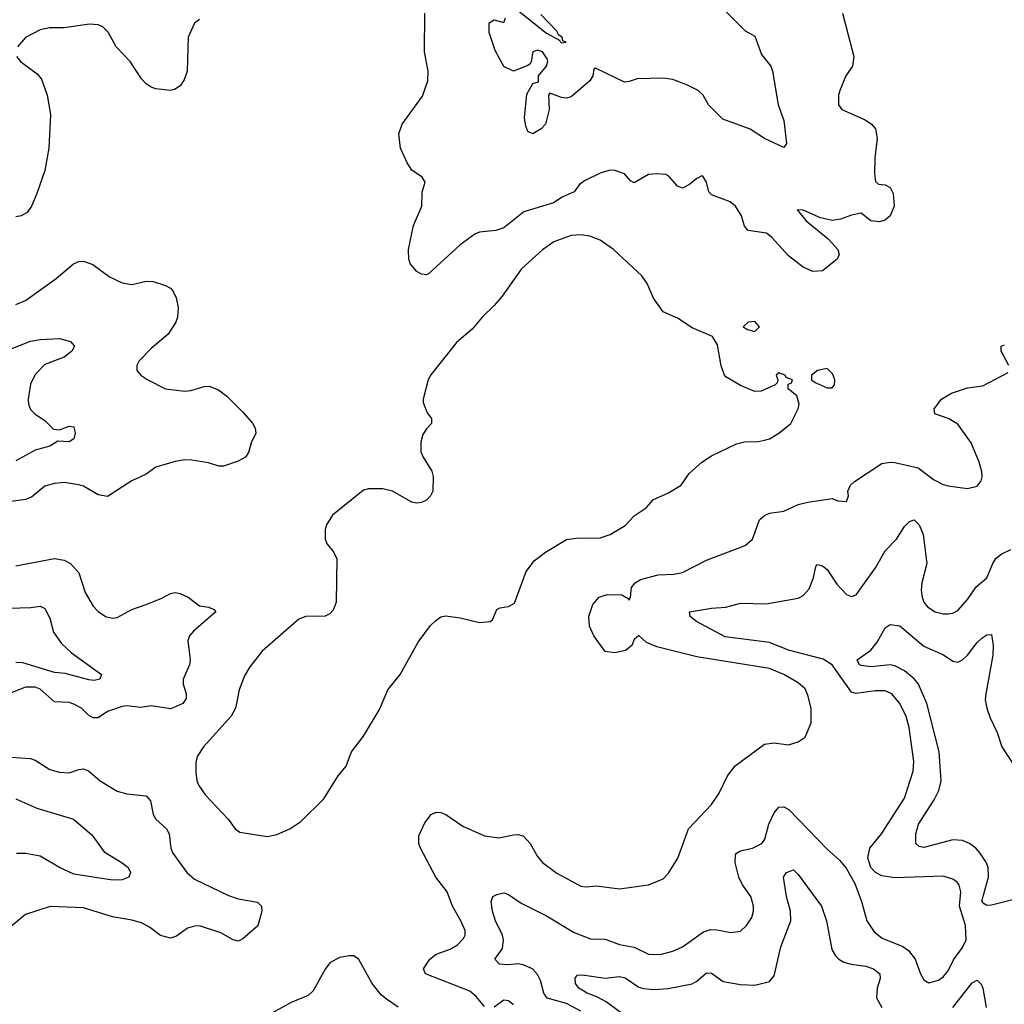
# Model space of a CAD drawing. Header units: inches. Extents: x 1843162 to 1959474, y 907081 to 1016326.
# Tile 328 of 656: x 1925586 to 1929663, y 935084 to 939163. Entities that reach past the tile are written whole.
import ezdxf

# ---------------------------------------------------------------- set-up
doc = ezdxf.new("R2010")
doc.units = ezdxf.units.IN
doc.header["$MEASUREMENT"] = 0
doc.layers.add('B9923', color=7, linetype='Continuous')

msp = doc.modelspace()

# ---------------------------------------------------------------- linework, layer by layer
at = {"layer": 'B9923', "color": 5}
for points, elevation in [([(1927610, 939232.7), (1927767.1, 939107.1), (1927818.8, 939078.8), (1927830, 939066.4), (1927848, 939070), (1927835.1, 939075.1), (1927831.6, 939090), (1927818.9, 939098.9), (1927810, 939115.6), (1927743.9, 939183.9)], 640), ([(1928993, 939190), (1929040.3, 939010), (1929033.7, 938970), (1929006.7, 938930), (1928982, 938870), (1928977, 938850), (1928977.1, 938810), (1928990.8, 938790), (1929087.3, 938747.3), (1929113, 938730), (1929130.2, 938710.2), (1929136.1, 938670), (1929126.7, 938590), (1929125.5, 938525.5), (1929130, 938492), (1929141.4, 938481.4), (1929170, 938478.8), (1929190, 938466.8), (1929202.8, 938442.8), (1929206.7, 938390), (1929190.6, 938350), (1929170, 938332), (1929145.8, 938325.8), (1929109.7, 938329.7), (1929070, 938361.2), (1929030, 938353), (1928984.4, 938335.6), (1928950, 938330.5), (1928901.2, 938341.2), (1928830, 938373.5), (1928805.5, 938374.5), (1928843.1, 938330), (1928934.2, 938254.2), (1928974, 938210), (1928979.6, 938190), (1928970.4, 938170), (1928910, 938121.6), (1928870, 938119.6), (1928830, 938138), (1928770, 938184), (1928700.8, 938260.8), (1928677.8, 938277.8), (1928602.7, 938290), (1928587.2, 938307.3), (1928574.7, 938350), (1928550, 938389.6), (1928527.7, 938407.7), (1928450, 938436.9), (1928438.9, 938450), (1928429.7, 938490), (1928414.1, 938514.1), (1928410, 938516), (1928390, 938505.4), (1928359.8, 938480.2), (1928330, 938464.8), (1928310, 938472.8), (1928274.3, 938514.3), (1928261.4, 938521.4), (1928224.6, 938524.6), (1928190, 938520.7), (1928130, 938486.6), (1928115.3, 938495.3), (1928090, 938523.7), (1928050, 938538), (1928030, 938539.3), (1927990, 938527), (1927924.7, 938495.3), (1927902, 938478), (1927881.6, 938450), (1927832.5, 938427.5), (1927795.7, 938404.3), (1927673.8, 938366.2), (1927590, 938301), (1927558, 938290), (1927490, 938283.1), (1927470, 938273.5), (1927410, 938229.7), (1927278.4, 938110), (1927270, 938106.3), (1927250, 938108.2), (1927230, 938119.8), (1927204.1, 938150), (1927196.8, 938170), (1927196.1, 938210), (1927216.8, 938310), (1927250.9, 938390), (1927252.1, 938447.9), (1927265.1, 938490), (1927252.7, 938510), (1927210, 938539.5), (1927190, 938569.3), (1927163.1, 938630), (1927155.4, 938690), (1927170, 938730.4), (1927254, 938846), (1927275.4, 938910), (1927276.9, 938950), (1927262.6, 939030), (1927263.5, 939190)], 660), ([(1928503.1, 939203.1), (1928590, 939116.4), (1928630, 939094.4), (1928658, 939018), (1928695.8, 938970), (1928703.7, 938950), (1928726.7, 938810), (1928750, 938744.7), (1928760.5, 938650), (1928750, 938633.2), (1928670, 938671.1), (1928610, 938709.7), (1928498, 938750), (1928438.4, 938810), (1928415.8, 938850), (1928394.7, 938870), (1928351.6, 938891.6), (1928290, 938914.4), (1928250, 938921), (1928142.6, 938917.4), (1928110, 938906), (1928090, 938904.5), (1927970, 938962), (1927962.8, 938957.2), (1927959.1, 938930), (1927946, 938910), (1927870, 938843.1), (1927850, 938837.8), (1927830, 938840.3), (1927781.4, 938858.6), (1927776, 938850), (1927778.2, 938790), (1927762.6, 938730), (1927745.5, 938710), (1927710, 938689.6), (1927690, 938699), (1927681.3, 938721.3), (1927676.1, 938756.1), (1927685.3, 938854.7), (1927710, 938898), (1927734.6, 938905.4), (1927734, 938930), (1927767.3, 938970), (1927772.7, 938990), (1927770, 939001.2), (1927750, 939029.6), (1927730, 939037), (1927710.6, 939029.4), (1927704, 938990), (1927699.9, 938980.1), (1927690, 938973.2), (1927630, 938949.2), (1927590, 938969.2), (1927554.5, 939034.5), (1927529.6, 939110), (1927529.6, 939150), (1927550, 939162), (1927590, 939151), (1927597.6, 939170)], 640), ([(1926330, 939164), (1926310, 939148.7), (1926284, 939090), (1926278.8, 938950), (1926266.4, 938913.6), (1926250, 938888.7), (1926226.4, 938873.6), (1926210.7, 938869.3), (1926150, 938876), (1926130, 938882.7), (1926110, 938897.2), (1926090, 938917.2), (1926042.7, 938990), (1925985.2, 939050), (1925951.5, 939111.5), (1925930, 939132.7), (1925910, 939141.2), (1925875.3, 939144.7), (1925770, 939129), (1925708.9, 939128.9), (1925670, 939121.2), (1925610, 939089.4), (1925576.4, 939050)], 660), ([(1925573, 939010), (1925590, 938987.7), (1925658, 938938), (1925676.1, 938916.1), (1925699.3, 938850), (1925712.7, 938770), (1925706, 938630), (1925690, 938538), (1925656.7, 938443.3), (1925634, 938390), (1925616.1, 938363.9), (1925592, 938350), (1925570, 938346)], 660), ([(1925570, 937983.2), (1925610, 937999.6), (1925736.2, 938090), (1925808.6, 938151.4), (1925830, 938160.3), (1925850, 938162.6), (1925888.9, 938148.9), (1925957.5, 938097.5), (1926010, 938072.4), (1926050, 938066), (1926110, 938079.5), (1926138.3, 938078.3), (1926190, 938061.6), (1926210, 938050.5), (1926219.5, 938039.5), (1926233.4, 938010), (1926241.6, 937970), (1926239.5, 937930), (1926232.4, 937910), (1926200.6, 937859.4), (1926130, 937800.4), (1926080.4, 937750), (1926070.4, 937730), (1926070.6, 937710), (1926087.7, 937690), (1926116.3, 937670), (1926190, 937633.4), (1926270, 937623.1), (1926294.2, 937625.9), (1926350, 937643.1), (1926370, 937643.8), (1926408.7, 937628.7), (1926443.4, 937603.4), (1926510, 937537.3), (1926550, 937490.8), (1926560.7, 937470), (1926564, 937450), (1926544.9, 937410), (1926533, 937370), (1926520.7, 937350), (1926490, 937333.6), (1926430, 937313), (1926410, 937313), (1926367, 937327), (1926298.3, 937338.3), (1926270, 937339), (1926230, 937332.2), (1926150, 937308.9), (1926110, 937279.8), (1926050, 937252.8), (1925950, 937187.8), (1925910, 937194.3), (1925849.8, 937229.8), (1925830, 937236.1), (1925770, 937245), (1925730, 937241.5), (1925690, 937229.6), (1925634.8, 937185.2), (1925610, 937174.3), (1925470, 937156.2)], 660), ([(1925550, 937798.8), (1925630, 937830.2), (1925670, 937837.6), (1925750, 937842.4), (1925796, 937830), (1925813, 937810), (1925802, 937790), (1925770, 937764.7), (1925690, 937733.7), (1925650, 937693), (1925630, 937652.7), (1925620.7, 937590), (1925622, 937570), (1925630, 937548.2), (1925650, 937528.4), (1925690, 937501.6), (1925726.1, 937466.1), (1925750, 937463.8), (1925790, 937479.3), (1925810, 937475.3), (1925815.6, 937450), (1925810, 937426.3), (1925790, 937414.4), (1925743, 937417), (1925710, 937395.8), (1925650, 937379.2), (1925570, 937334.9)], 640), ([(1929681.6, 937730), (1929649.5, 937790), (1929650, 937810.8), (1929663.9, 937816.1)], 660), ([(1927510, 935074.2), (1927476.3, 935116.3), (1927450, 935137.7), (1927265.6, 935210), (1927258.3, 935230), (1927284.4, 935270), (1927310, 935290.9), (1927368.5, 935311.5), (1927398.3, 935330), (1927423.6, 935356.4), (1927429.8, 935370), (1927429.8, 935390), (1927412.8, 935430), (1927377.5, 935490), (1927355.8, 935550), (1927309.1, 935610), (1927245.6, 935730), (1927239.1, 935750), (1927238.9, 935781.1), (1927264, 935836), (1927290, 935870.4), (1927310, 935879.5), (1927330, 935878.3), (1927350.2, 935870.2), (1927420.9, 935820.9), (1927510, 935780.9), (1927570, 935772.9), (1927630, 935786.2), (1927650, 935787.7), (1927670, 935781.1), (1927700.2, 935750), (1927730, 935695.8), (1927751.1, 935671.1), (1927810, 935627.4), (1927910, 935573.1), (1927930, 935570.3), (1927974.4, 935574.4), (1928070, 935562.6), (1928190, 935578.4), (1928250, 935603.8), (1928272.7, 935627.3), (1928311.1, 935688.9), (1928355.4, 935810), (1928450, 935910.8), (1928481.7, 935958.3), (1928516.9, 936030), (1928548.5, 936071.5), (1928670, 936161.6), (1928710, 936166.7), (1928770, 936159.1), (1928809.5, 936170.5), (1928839, 936190), (1928862.7, 936250), (1928863.6, 936310), (1928850, 936364), (1928838.7, 936390), (1928810, 936415.4), (1928749.6, 936450), (1928690, 936474.5), (1928390, 936522.5), (1928224.8, 936564.8), (1928182, 936582), (1928150, 936611.8), (1928130, 936595.3), (1928120.5, 936570), (1928094.8, 936550), (1928050, 936539.5), (1928010, 936545.2), (1927963.6, 936610), (1927944.7, 936650), (1927942.4, 936690), (1927959.6, 936740.4), (1927986, 936770), (1928018, 936782), (1928079.5, 936779.5), (1928104.9, 936764.9), (1928110, 936757.3), (1928115.4, 936770), (1928119.1, 936810), (1928134, 936830), (1928156.2, 936843.8), (1928230, 936863), (1928294.2, 936865.8), (1928330, 936872.6), (1928430, 936923.6), (1928590, 936983.7), (1928620.5, 937010), (1928649.8, 937090.2), (1928670, 937108.9), (1928690, 937118.9), (1928750, 937127), (1928810, 937154.6), (1928850, 937164), (1928950, 937178.8), (1928974, 937170), (1929010, 937166.8), (1929017.2, 937190), (1929015.3, 937210), (1929025.6, 937234.4), (1929042, 937250), (1929156.2, 937323.8), (1929189.8, 937330.2), (1929210, 937328), (1929306.7, 937306.7), (1929370, 937258), (1929410, 937237), (1929430, 937232), (1929510, 937220.7), (1929550, 937230.8), (1929567.5, 937252.5), (1929571.5, 937268.5), (1929569.7, 937290), (1929558.5, 937330), (1929525.2, 937410), (1929470, 937486.6), (1929430, 937511.1), (1929375.3, 937530), (1929373.2, 937550), (1929402.7, 937590), (1929444.2, 937615.8), (1929510, 937636.9), (1929574, 937646), (1929678.6, 937701.4)], 660), ([(1927910, 935055.4), (1927850, 935086.7), (1927769.6, 935109.5), (1927756.2, 935130), (1927742.8, 935182.8), (1927730, 935207.1), (1927709.9, 935229.9), (1927670, 935247.4), (1927650, 935250.8), (1927607.3, 935247.3), (1927573.2, 935250), (1927553.6, 935270), (1927584.7, 935315.3), (1927588.9, 935350), (1927584.5, 935370), (1927556.4, 935430), (1927543.5, 935470), (1927537.6, 935510), (1927544.5, 935530), (1927561.1, 935538.9), (1927590, 935544.9), (1927610, 935538.7), (1927662.3, 935502.3), (1927767, 935450), (1927881.7, 935381.7), (1927950, 935354.2), (1928010, 935353.7), (1928070, 935331.1), (1928130, 935320.5), (1928190, 935291.3), (1928238, 935290), (1928290, 935303.2), (1928330, 935322), (1928416.8, 935383.2), (1928446.6, 935393.4), (1928472.8, 935392.8), (1928530, 935381.5), (1928570, 935387.2), (1928595.6, 935410), (1928617, 935443), (1928625.1, 935470), (1928624.4, 935490), (1928613.1, 935530), (1928578.8, 935578.8), (1928563.9, 935610), (1928548.9, 935671.1), (1928550, 935702.8), (1928553.6, 935710), (1928570, 935719.6), (1928620.9, 935730), (1928658.3, 935750), (1928671.8, 935768.2), (1928688.6, 935830), (1928710, 935877), (1928730, 935900.9), (1928750, 935902), (1928770.3, 935890), (1928930, 935725.7), (1928980.8, 935680.8), (1929008, 935648), (1929044, 935584), (1929071.8, 935510), (1929094.3, 935430), (1929124, 935384), (1929157.8, 935357.8), (1929242.7, 935322.7), (1929266.3, 935306.3), (1929294.4, 935270), (1929315.8, 935210), (1929330, 935184.9), (1929350, 935172.7), (1929390, 935183.7), (1929410, 935197.6), (1929430, 935222.4), (1929452.8, 935267.2), (1929490, 935318.7), (1929504.5, 935350), (1929502.4, 935410), (1929477.8, 935490), (1929482.5, 935550), (1929476.6, 935576.6), (1929467.8, 935590), (1929450, 935602.3), (1929410, 935615.1), (1929210, 935608), (1929156.5, 935616.5), (1929129.8, 935629.8), (1929109.8, 935649.8), (1929097.2, 935690), (1929106.6, 935730), (1929155, 935790), (1929250, 935937.6), (1929285.3, 936050), (1929288.8, 936090), (1929269.2, 936230), (1929256.2, 936276.2), (1929229.8, 936330), (1929197.6, 936370), (1929170, 936382.9), (1929130, 936382.5), (1929050, 936371.2), (1929030, 936377.3), (1928950.5, 936490.5), (1928913.5, 936513.5), (1928770, 936550.4), (1928690, 936583.1), (1928506.5, 936606.5), (1928388.3, 936670), (1928362.4, 936690), (1928359, 936710), (1928450, 936724.5), (1928510, 936729), (1928570, 936744.9), (1928677, 936743), (1928810, 936766), (1928830, 936777), (1928855.1, 936804.9), (1928873.3, 936850), (1928882.2, 936897.7), (1928890, 936905.5), (1928910, 936900.3), (1928930, 936885.3), (1928970, 936824.2), (1929010, 936781.3), (1929030, 936772.4), (1929050, 936780.4), (1929130, 936891.5), (1929170, 936961.8), (1929216.2, 937010), (1929250, 937063.6), (1929270, 937084.2), (1929290, 937090.3), (1929310, 937070.3), (1929326.5, 937030), (1929341.7, 936910), (1929321.5, 936830), (1929318.8, 936798.8), (1929322.3, 936770), (1929330.1, 936750.2), (1929345.5, 936730), (1929376.3, 936710), (1929410, 936701.3), (1929430, 936701.5), (1929450, 936704.6), (1929470, 936714.9), (1929510, 936760.3), (1929547, 936813), (1929591, 936850), (1929615, 936910), (1929628.6, 936930), (1929650, 936948.1), (1929690, 936968.2)], 640), ([(1925570, 936899.5), (1925730, 936930.2), (1925770, 936923.8), (1925796.5, 936910), (1925830.8, 936870.8), (1925857.4, 936790), (1925890, 936733.4), (1925910.3, 936710.3), (1925941, 936690), (1925970, 936683.7), (1925990, 936686), (1926050, 936719.7), (1926110, 936739.8), (1926174.1, 936765.9), (1926210, 936785.8), (1926230, 936790.2), (1926250, 936785.8), (1926283.1, 936770), (1926330, 936733.8), (1926368.5, 936728.5), (1926390, 936718.8), (1926397.3, 936710), (1926306, 936630), (1926289, 936610), (1926282, 936590), (1926291.8, 936510), (1926289.2, 936490), (1926263.2, 936430), (1926262.4, 936410), (1926275.6, 936370), (1926275.3, 936350), (1926261.3, 936330), (1926212, 936308), (1926130, 936320.2), (1926087.4, 936312.6), (1926030, 936319.6), (1926010, 936317.8), (1925950, 936296.7), (1925910, 936271), (1925890, 936270.9), (1925870, 936281.6), (1925841, 936310), (1925810, 936327), (1925790, 936334.2), (1925730, 936336.2), (1925670, 936389.8), (1925650, 936397), (1925610, 936397), (1925547, 936373)], 660), ([(1925450, 936722.5), (1925632.1, 936727.9), (1925670, 936732.9), (1925690, 936723), (1925710, 936682.8), (1925725.8, 936625.8), (1925759, 936579), (1925799.6, 936539.6), (1925924, 936450), (1925917.3, 936430), (1925894.3, 936425.7), (1925871.6, 936428.4), (1925774.3, 936454.3), (1925730, 936458.7), (1925598.6, 936498.6), (1925570, 936499.8)], 640), ([(1929710, 935518.9), (1929610, 935494.3), (1929590, 935493.6), (1929579.8, 935499.8), (1929570.6, 935510.6), (1929597, 935610), (1929595.5, 935650), (1929588.8, 935670), (1929563.2, 935710), (1929545.6, 935730), (1929518.8, 935750), (1929490, 935761.8), (1929450, 935765.2), (1929330, 935732.8), (1929310, 935736.8), (1929297.3, 935750), (1929296.1, 935790), (1929307.5, 935830), (1929372.7, 935930), (1929391.5, 935970), (1929401.4, 936010), (1929393.1, 936130), (1929342.4, 936330), (1929307.3, 936410), (1929290, 936432.2), (1929250, 936465.2), (1929210, 936485.6), (1929190, 936490.4), (1929110, 936481.9), (1929070, 936487), (1929064, 936490), (1929053.6, 936510), (1929110, 936550.2), (1929136, 936584), (1929170, 936643.8), (1929190, 936657.1), (1929230, 936651.5), (1929330, 936567.2), (1929411.6, 936531.6), (1929450, 936505), (1929470, 936501.2), (1929490, 936510.9), (1929510, 936529.4), (1929550, 936582.3), (1929570, 936600.6), (1929590, 936613.6), (1929610, 936616.3), (1929616.4, 936570), (1929615.9, 936530), (1929586.1, 936370), (1929584.4, 936344.4), (1929590.7, 936310), (1929604.3, 936270), (1929633.8, 936210), (1929653.4, 936150), (1929705.7, 936070)], 620), ([(1925510, 936110.4), (1925630, 936101.8), (1925650, 936094.9), (1925710, 936056.9), (1925750, 936045.2), (1925790, 936043.2), (1925830, 936056.5), (1925850, 936058.5), (1925870, 936051.3), (1925919.5, 936010), (1925990, 935966.2), (1926030, 935955), (1926110, 935947.2), (1926127.2, 935927.2), (1926138.6, 935870), (1926149.1, 935850), (1926193.7, 935810), (1926205.3, 935790), (1926211.3, 935730), (1926219.6, 935710), (1926278, 935630), (1926310, 935602.3), (1926450, 935533.8), (1926490, 935521.2), (1926570, 935506.7), (1926586.7, 935490), (1926588.9, 935470), (1926571.3, 935408.7), (1926510, 935355.1), (1926490, 935344.7), (1926470, 935351.1), (1926419.3, 935379.3), (1926330, 935408), (1926310, 935407.8), (1926280.3, 935399.7), (1926234.7, 935365.3), (1926210, 935358.1), (1926169.2, 935369.1), (1926123.7, 935403.7), (1926090, 935421.5), (1926050, 935432.8), (1925970, 935446.1), (1925850, 935483), (1925711.4, 935488.6), (1925610, 935455.1), (1925530.3, 935390)], 660), ([(1925570, 935935), (1925656.8, 935896.8), (1925808.4, 935850), (1925885.1, 935785.1), (1925934.9, 935714.9), (1926010.5, 935670), (1926034.9, 935650), (1926044, 935630), (1926038, 935610), (1926010, 935599.5), (1925970, 935598), (1925810, 935623.4), (1925750.3, 935649.7), (1925670, 935697.7), (1925610, 935708.4), (1925571.8, 935708.2)], 640), ([(1928094.7, 935034.7), (1928014.2, 935094.2), (1927975.2, 935115.2), (1927935.1, 935130), (1927901.8, 935150), (1927887.2, 935170), (1927886.1, 935193.9), (1927896.1, 935203.9), (1927914.5, 935205.5), (1928010, 935191.2), (1928070, 935198.2), (1928092.9, 935192.9), (1928150, 935155.1), (1928170, 935148.7), (1928210, 935145.3), (1928271.1, 935148.9), (1928370, 935169), (1928390, 935179.4), (1928430, 935214.2), (1928450, 935212.9), (1928498.6, 935178.6), (1928570, 935165), (1928630, 935162.9), (1928690, 935178.3), (1928710, 935201.6), (1928738.2, 935321.9), (1928779.4, 935430), (1928777.4, 935470), (1928761.6, 935530), (1928748.7, 935610), (1928760.7, 935630), (1928790, 935640.3), (1928810, 935622), (1928905.5, 935490), (1928926.1, 935430), (1928948.8, 935310), (1928963.8, 935283.8), (1928977.3, 935270), (1928998.3, 935258.3), (1929029.3, 935249.3), (1929090, 935241.4), (1929120.8, 935230), (1929147.6, 935210), (1929149.4, 935190), (1929136.3, 935150), (1929134, 935110), (1929155.6, 935070)], 620), ([(1927152.4, 935072.4), (1927104.2, 935104.2), (1927083.2, 935123.2), (1927046, 935170), (1926990, 935268.7), (1926970, 935284), (1926950, 935284), (1926910, 935277.2), (1926870, 935256), (1926850.4, 935229.7), (1926800.5, 935139.5), (1926780, 935120), (1926710, 935091.5), (1926630, 935047.3)], 680), ([(1929449.3, 935070), (1929530, 935172.3), (1929550, 935183.6), (1929567.4, 935167.4), (1929574.2, 935150), (1929587.3, 935070)], 620), ([(1927630, 935081.1), (1927610, 935098.3), (1927590, 935101), (1927550, 935072)], 660)]:
    msp.add_lwpolyline(points, dxfattribs=dict(at, elevation=elevation))
at = {"layer": 'B9923', "color": 5, "elevation": 680}
for points in [[(1927910, 938271.1), (1927870, 938268.6), (1927798.2, 938241.8), (1927750, 938209.6), (1927663.1, 938130), (1927583.4, 938016.6), (1927550, 937978), (1927500.7, 937930), (1927459, 937881), (1927394.6, 937825.4), (1927288.6, 937691.4), (1927277.3, 937670), (1927256.3, 937590), (1927256.8, 937576.8), (1927273.7, 937533.7), (1927291.3, 937510), (1927291.3, 937490), (1927270, 937468), (1927255.3, 937444.7), (1927247.5, 937412.5), (1927247.5, 937372.5), (1927256.3, 937350), (1927292.1, 937292.1), (1927298, 937270), (1927297.1, 937210), (1927287.3, 937190), (1927270, 937172.7), (1927250, 937162.7), (1927230, 937159.3), (1927210, 937163.7), (1927130, 937209.4), (1927090, 937219.3), (1927030, 937219), (1927010, 937214), (1926881, 937110), (1926856, 937070), (1926851, 937050), (1926851, 937010), (1926858.8, 936990), (1926882.5, 936962.5), (1926898.8, 936930), (1926896.3, 936750), (1926884.1, 936715.9), (1926870, 936700.9), (1926850, 936691.8), (1926770.4, 936689.7), (1926741.2, 936678.8), (1926590, 936546), (1926538.6, 936481.5), (1926516.2, 936443.8), (1926494.1, 936385.9), (1926479.2, 936310), (1926462.1, 936277.9), (1926346.4, 936150), (1926320.4, 936110), (1926315.3, 936084.7), (1926315.1, 936044.9), (1926319.5, 936010), (1926327.2, 935990), (1926355.3, 935950), (1926448.4, 935850), (1926477.3, 935810), (1926497.1, 935797.1), (1926610, 935779.3), (1926650, 935786.7), (1926704, 935810), (1926750, 935840.7), (1926845.6, 935934.4), (1926904.5, 936030), (1926938, 936070), (1926959.6, 936130), (1927010, 936194), (1927075.2, 936304.8), (1927110, 936386), (1927160.9, 936450), (1927236, 936584), (1927287.2, 936652.7), (1927307.2, 936672.7), (1927330, 936688.2), (1927350, 936692.7), (1927410, 936684.9), (1927490, 936664.9), (1927534, 936670), (1927543.3, 936676.7), (1927561, 936719), (1927573.7, 936726.3), (1927610, 936732.2), (1927634.3, 936745.7), (1927683.7, 936876.3), (1927717.3, 936922.7), (1927762.6, 936957.4), (1927850.7, 937009.3), (1927890, 937015.2), (1927990, 937015.5), (1928030.6, 937029.4), (1928092.7, 937067.3), (1928130, 937106.7), (1928179.8, 937140.2), (1928210, 937174.9), (1928270, 937201.6), (1928325.4, 937234.6), (1928358, 937282), (1928410.9, 937329.1), (1928450, 937356.4), (1928554, 937406), (1928586.7, 937413.3), (1928645.1, 937414.9), (1928670, 937420.5), (1928690, 937426), (1928728.7, 937450), (1928779, 937490), (1928809, 937550), (1928813.2, 937570), (1928804, 937604), (1928767.3, 937632.7), (1928767.3, 937652.7), (1928782, 937658), (1928786, 937670), (1928760.2, 937680.2), (1928755.3, 937690), (1928730, 937699), (1928718, 937690), (1928724.7, 937670), (1928722, 937658), (1928714, 937650), (1928655.9, 937624.1), (1928630, 937622.7), (1928570, 937646.6), (1928510, 937683.7), (1928503.7, 937690), (1928490, 937728), (1928475.5, 937815.5), (1928455.3, 937850), (1928370, 937886), (1928310, 937926.6), (1928250, 937952.7), (1928210, 938009.2), (1928184.2, 938070), (1928161.8, 938101.8), (1928044, 938210), (1927990, 938249.8), (1927946.1, 938266.1)], [(1928630, 937912.3), (1928602, 937910), (1928582, 937890), (1928599.8, 937879.8), (1928630, 937871.3), (1928648.7, 937890)], [(1928930, 937717.2), (1928890, 937709.2), (1928864.7, 937690), (1928864.7, 937670), (1928879.1, 937659.1), (1928930, 937638), (1928950, 937637.3), (1928959.5, 937650), (1928960.9, 937670), (1928953.6, 937693.6)]]:
    msp.add_lwpolyline(points, close=True, dxfattribs=at)

doc.saveas('drawing.dxf')
